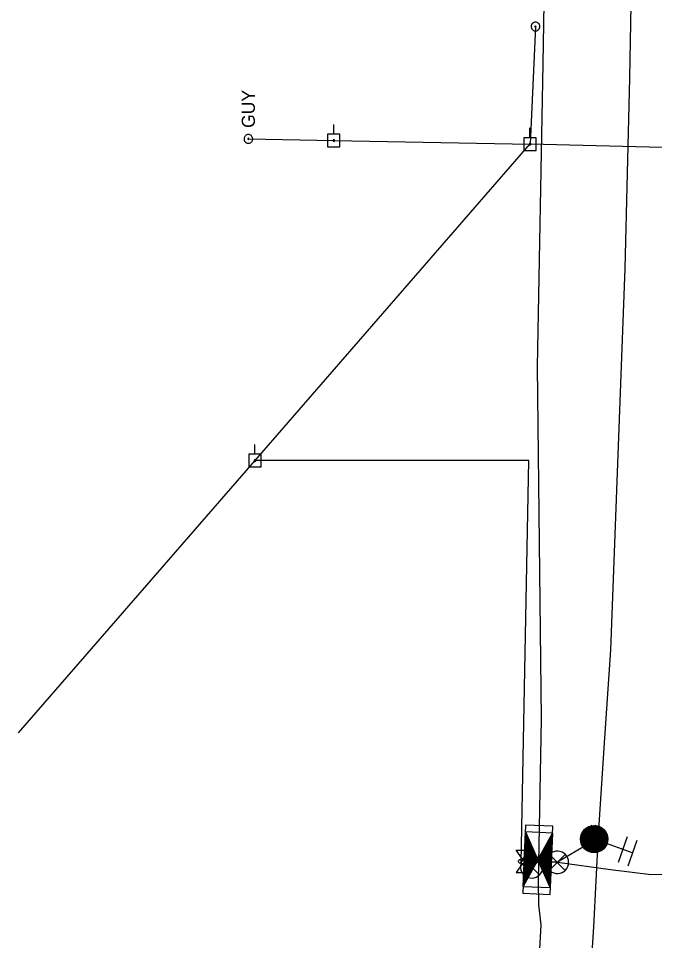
# Model space of a CAD drawing. Extents: x 596028 to 606371, y 330010 to 403088.
# Drawn here: x 604095.1 to 604281.7, y 347291.8 to 347562.3 of the extents above; entities that cross this region are included whole.
import ezdxf

# ---------------------------------------------------------------- set-up
doc = ezdxf.new("R2010")
doc.units = 0
for name, color, linetype in [('E_FTMS', 7, 'Continuous'), ('E_FTMS_Conduit', 7, 'Continuous'), ('E_UTL_E_Bold', 7, 'Continuous'), ('E_UTL_E_UG', 7, 'Continuous'), ('E_UTL_EGuyWire', 7, 'Continuous'), ('E_UTL_EPowerPole', 7, 'Continuous'), ('E_UTL_FO_UG_QWEST', 7, 'Continuous'), ('E_UTL_Overhead', 7, 'Continuous')]:
    doc.layers.add(name, color=color, linetype=linetype)

msp = doc.modelspace()

# ---------------------------------------------------------------- linework, layer by layer
at = {"layer": 'E_FTMS'}
for p, q in [((604266.55, 347324.68), (604260, 347321.6)), ((604266.34, 347324.84), (604260.01, 347321.87)), ((604266.75, 347324.51), (604260.01, 347321.34)), ((604266.11, 347325), (604260.03, 347322.14)), ((604266.92, 347324.32), (604260.04, 347321.09)), ((604267.09, 347324.13), (604260.07, 347320.84)), ((604265.85, 347325.14), (604260.09, 347322.44)), ((604265.58, 347325.28), (604260.16, 347322.74)), ((604265.26, 347325.4), (604260.27, 347323.05)), ((604264.92, 347325.5), (604260.41, 347323.38)), ((604264.51, 347325.57), (604260.62, 347323.75)), ((604264.01, 347325.6), (604260.91, 347324.15)), ((604260.93, 347324.18), (604264.01, 347317.62)), ((604261.11, 347324.37), (604264.27, 347317.64)), ((604261.29, 347324.56), (604264.52, 347317.66)), ((604263.33, 347325.55), (604261.38, 347324.64)), ((604261.48, 347324.71), (604264.77, 347317.71)), ((604261.67, 347324.87), (604265.01, 347317.77)), ((604261.87, 347325), (604265.24, 347317.82)), ((604262.08, 347325.12), (604265.47, 347317.91)), ((604262.3, 347325.23), (604265.69, 347318.01)), ((604262.52, 347325.33), (604265.91, 347318.11)), ((604262.74, 347325.4), (604266.11, 347318.24)), ((604262.97, 347325.48), (604266.31, 347318.38)), ((604263.22, 347325.53), (604266.51, 347318.52)), ((604263.46, 347325.57), (604266.69, 347318.69)), ((604263.71, 347325.61), (604266.88, 347318.86)), ((604263.98, 347325.6), (604267.05, 347319.06)), ((604264.24, 347325.6), (604267.21, 347319.27)), ((604264.52, 347325.57), (604267.38, 347319.49)), ((604264.81, 347325.52), (604267.52, 347319.76)), ((604265.11, 347325.45), (604267.65, 347320.03)), ((604265.43, 347325.34), (604267.77, 347320.35)), ((604265.76, 347325.2), (604267.88, 347320.69)), ((604266.12, 347324.99), (604267.94, 347321.11)), ((604266.52, 347324.7), (604267.98, 347321.59)), ((604267.01, 347324.22), (604267.93, 347322.27)), ((604244.77, 347321.55), (604243.67, 347320.54)), ((604244.67, 347321.78), (604243.68, 347320.88)), ((604244.56, 347322.01), (604243.7, 347321.22)), ((604244.46, 347322.24), (604243.71, 347321.55)), ((604245.91, 347319.01), (604243.71, 347321.41)), ((604245.6, 347319.7), (604243.72, 347321.75)), ((604244.36, 347322.47), (604243.73, 347321.89)), ((604245.29, 347320.4), (604243.73, 347322.09)), ((604244.25, 347322.7), (604243.74, 347322.23)), ((604244.15, 347322.93), (604243.75, 347322.57)), ((604244.98, 347321.09), (604243.75, 347322.43)), ((604244.67, 347321.78), (604243.76, 347322.76)), ((604244.05, 347323.17), (604243.77, 347322.91)), ((604243.94, 347323.4), (604243.78, 347323.25)), ((604244.36, 347322.47), (604243.78, 347323.1)), ((604244.05, 347323.17), (604243.79, 347323.44)), ((604243.84, 347323.63), (604243.8, 347323.59)), ((604251.71, 347321.41), (604249.67, 347319.53)), ((604251.73, 347321.75), (604250.03, 347320.19)), ((604251.74, 347322.09), (604250.4, 347320.86)), ((604251.76, 347322.43), (604250.77, 347321.52)), ((604251.68, 347320.53), (604250.77, 347321.52)), ((604251.69, 347320.87), (604250.89, 347321.74)), ((604251.7, 347321.21), (604251.02, 347321.96)), ((604251.77, 347322.76), (604251.14, 347322.18)), ((604251.72, 347321.55), (604251.14, 347322.18)), ((604251.73, 347321.89), (604251.26, 347322.4)), ((604251.75, 347322.23), (604251.38, 347322.63)), ((604251.79, 347323.1), (604251.51, 347322.85)), ((604251.76, 347322.57), (604251.51, 347322.85)), ((604251.78, 347322.91), (604251.63, 347323.07)), ((604251.79, 347323.25), (604251.75, 347323.29)), ((604260, 347321.65), (604261.47, 347318.52)), ((604260.03, 347322.15), (604261.86, 347318.25)), ((604260.11, 347322.54), (604262.22, 347318.05)), ((604267.24, 347323.94), (604260.14, 347320.6)), ((604267.37, 347323.74), (604260.21, 347320.37)), ((604260.21, 347322.9), (604262.56, 347317.89)), ((604267.49, 347323.53), (604260.28, 347320.14)), ((604260.33, 347323.2), (604262.87, 347317.79)), ((604267.61, 347323.32), (604260.38, 347319.93)), ((604260.46, 347323.49), (604263.18, 347317.71)), ((604267.69, 347323.09), (604260.49, 347319.71)), ((604260.61, 347323.73), (604263.46, 347317.67)), ((604267.78, 347322.87), (604260.61, 347319.5)), ((604267.85, 347322.64), (604260.75, 347319.3)), ((604260.77, 347323.97), (604263.74, 347317.64)), ((604267.9, 347322.39), (604260.89, 347319.1)), ((604267.95, 347322.15), (604261.06, 347318.92)), ((604267.97, 347321.9), (604261.24, 347318.74)), ((604267.98, 347321.64), (604261.42, 347318.56)), ((604267.98, 347321.37), (604261.65, 347318.4)), ((604271.1, 347314.8), (604273.81, 347322.33)), ((604246.01, 347318.78), (604243.49, 347316.47)), ((604245.91, 347319.01), (604243.51, 347316.81)), ((604245.8, 347319.24), (604243.52, 347317.15)), ((604245.7, 347319.47), (604243.54, 347317.49)), ((604245.6, 347319.7), (604243.55, 347317.83)), ((604245.49, 347319.93), (604243.57, 347318.16)), ((604245.39, 347320.16), (604243.58, 347318.5)), ((604247.09, 347314.88), (604243.59, 347318.7)), ((604245.29, 347320.4), (604243.6, 347318.84)), ((604247.21, 347315.1), (604243.6, 347319.03)), ((604245.18, 347320.63), (604243.61, 347319.18)), ((604245.08, 347320.86), (604243.62, 347319.52)), ((604247.33, 347315.33), (604243.62, 347319.37)), ((604247.46, 347315.55), (604243.63, 347319.71)), ((604244.98, 347321.09), (604243.64, 347319.86)), ((604244.87, 347321.32), (604243.65, 347320.2)), ((604247.15, 347316.24), (604243.65, 347320.05)), ((604246.84, 347316.93), (604243.66, 347320.39)), ((604246.53, 347317.62), (604243.68, 347320.73)), ((604246.22, 347318.32), (604243.69, 347321.07)), ((604251.63, 347319.37), (604247.46, 347315.55)), ((604251.61, 347319.03), (604247.56, 347315.32)), ((604251.6, 347318.7), (604247.66, 347315.09)), ((604251.64, 347319.71), (604247.83, 347316.21)), ((604251.66, 347320.05), (604248.19, 347316.87)), ((604251.67, 347320.39), (604248.56, 347317.54)), ((604251.68, 347320.73), (604248.93, 347318.2)), ((604251.7, 347321.07), (604249.3, 347318.87)), ((604251.5, 347316.46), (604249.3, 347318.87)), ((604251.52, 347316.8), (604249.42, 347319.09)), ((604251.53, 347317.14), (604249.54, 347319.31)), ((604251.55, 347317.48), (604249.67, 347319.53)), ((604251.56, 347317.82), (604249.79, 347319.75)), ((604251.57, 347318.16), (604249.91, 347319.97)), ((604251.59, 347318.5), (604250.03, 347320.19)), ((604251.6, 347318.84), (604250.16, 347320.41)), ((604251.62, 347319.18), (604250.28, 347320.63)), ((604251.63, 347319.52), (604250.4, 347320.86)), ((604251.65, 347319.85), (604250.52, 347321.08)), ((604251.66, 347320.19), (604250.65, 347321.3)), ((604260.06, 347320.97), (604260.99, 347318.98)), ((604267.94, 347321.09), (604261.87, 347318.24)), ((604267.9, 347320.8), (604262.13, 347318.09)), ((604267.82, 347320.5), (604262.41, 347317.96)), ((604267.72, 347320.19), (604262.71, 347317.84)), ((604267.56, 347319.85), (604263.07, 347317.74)), ((604267.38, 347319.5), (604263.47, 347317.67)), ((604267.08, 347319.09), (604263.95, 347317.62)), ((604267.75, 347320.26), (604275.28, 347317.54)), ((604272.25, 347318.64), (604272, 347318.73)), ((604273.92, 347313.78), (604276.64, 347321.31)), ((604247.25, 347316.01), (604243.32, 347312.4)), ((604247.15, 347316.24), (604243.34, 347312.74)), ((604247.04, 347316.47), (604243.35, 347313.08)), ((604246.94, 347316.7), (604243.36, 347313.42)), ((604246.84, 347316.93), (604243.38, 347313.76)), ((604246.73, 347317.16), (604243.39, 347314.1)), ((604246.63, 347317.39), (604243.41, 347314.44)), ((604246.53, 347317.62), (604243.42, 347314.77)), ((604246.42, 347317.86), (604243.44, 347315.11)), ((604246.32, 347318.09), (604243.45, 347315.45)), ((604246.22, 347318.32), (604243.47, 347315.79)), ((604246.11, 347313.11), (604243.47, 347315.98)), ((604246.11, 347318.55), (604243.48, 347316.13)), ((604246.23, 347313.33), (604243.49, 347316.32)), ((604246.35, 347313.56), (604243.5, 347316.66)), ((604246.48, 347313.78), (604243.52, 347317)), ((604246.6, 347314), (604243.53, 347317.34)), ((604246.72, 347314.22), (604243.55, 347317.68)), ((604246.84, 347314.44), (604243.56, 347318.02)), ((604246.97, 347314.66), (604243.58, 347318.36)), ((604251.31, 347312.06), (604247.7, 347315.99)), ((604251.58, 347318.36), (604247.77, 347314.85)), ((604251.33, 347312.39), (604247.83, 347316.21)), ((604251.57, 347318.02), (604247.87, 347314.62)), ((604251.34, 347312.73), (604247.95, 347316.43)), ((604251.55, 347317.68), (604247.97, 347314.39)), ((604251.36, 347313.07), (604248.07, 347316.65)), ((604251.54, 347317.34), (604248.08, 347314.16)), ((604251.53, 347317), (604248.18, 347313.93)), ((604251.37, 347313.41), (604248.19, 347316.87)), ((604251.51, 347316.66), (604248.28, 347313.7)), ((604251.39, 347313.75), (604248.32, 347317.1)), ((604251.5, 347316.32), (604248.39, 347313.47)), ((604251.4, 347314.09), (604248.44, 347317.32)), ((604251.48, 347315.98), (604248.49, 347313.24)), ((604251.42, 347314.43), (604248.56, 347317.54)), ((604251.43, 347314.77), (604248.68, 347317.76)), ((604251.44, 347315.11), (604248.81, 347317.98)), ((604251.46, 347315.45), (604248.93, 347318.2)), ((604251.47, 347315.79), (604249.05, 347318.42)), ((604251.49, 347316.12), (604249.18, 347318.64)), ((604266.6, 347318.6), (604264.62, 347317.67)), ((604272.25, 347318.64), (604272.25, 347318.64)), ((604246.35, 347313.56), (604243.25, 347310.71)), ((604246.72, 347314.22), (604243.26, 347311.05)), ((604247.09, 347314.88), (604243.28, 347311.38)), ((604247.46, 347315.55), (604243.29, 347311.72)), ((604247.35, 347315.78), (604243.31, 347312.06)), ((604245.13, 347311.34), (604243.36, 347313.27)), ((604245.25, 347311.56), (604243.37, 347313.61)), ((604245.37, 347311.79), (604243.39, 347313.95)), ((604245.49, 347312.01), (604243.4, 347314.29)), ((604245.62, 347312.23), (604243.42, 347314.63)), ((604245.74, 347312.45), (604243.43, 347314.97)), ((604245.86, 347312.67), (604243.45, 347315.31)), ((604245.99, 347312.89), (604243.46, 347315.64)), ((604251.29, 347311.38), (604247.46, 347315.55)), ((604251.3, 347311.72), (604247.58, 347315.77)), ((604251.27, 347311.04), (604247.77, 347314.85)), ((604251.26, 347310.7), (604248.08, 347314.16)), ((604251.24, 347310.36), (604248.39, 347313.47)), ((604251.47, 347315.64), (604248.59, 347313.01)), ((604251.45, 347315.31), (604248.7, 347312.78)), ((604251.44, 347314.97), (604248.8, 347312.55)), ((604251.42, 347314.63), (604248.9, 347312.32)), ((604251.41, 347314.29), (604249.01, 347312.08)), ((604251.39, 347313.95), (604249.11, 347311.85)), ((604251.38, 347313.61), (604249.21, 347311.62)), ((604251.37, 347313.27), (604249.32, 347311.39)), ((604244.88, 347310.9), (604243.19, 347309.35)), ((604245.25, 347311.57), (604243.21, 347309.69)), ((604245.62, 347312.23), (604243.22, 347310.03)), ((604245.99, 347312.89), (604243.23, 347310.37)), ((604244.15, 347309.57), (604243.24, 347310.56)), ((604244.27, 347309.8), (604243.26, 347310.9)), ((604244.39, 347310.02), (604243.27, 347311.24)), ((604244.51, 347310.24), (604243.29, 347311.58)), ((604244.64, 347310.46), (604243.3, 347311.91)), ((604244.76, 347310.68), (604243.31, 347312.25)), ((604244.88, 347310.9), (604243.33, 347312.59)), ((604245, 347311.12), (604243.34, 347312.93)), ((604251.23, 347310.02), (604248.7, 347312.78)), ((604251.21, 347309.68), (604249.01, 347312.08)), ((604251.2, 347309.34), (604249.32, 347311.39)), ((604251.35, 347312.93), (604249.42, 347311.16)), ((604251.34, 347312.59), (604249.52, 347310.93)), ((604251.32, 347312.26), (604249.63, 347310.7)), ((604251.18, 347309), (604249.63, 347310.7)), ((604251.31, 347311.92), (604249.73, 347310.47)), ((604251.29, 347311.58), (604249.83, 347310.24)), ((604251.28, 347311.24), (604249.94, 347310.01)), ((604251.26, 347310.9), (604250.04, 347309.78)), ((604251.25, 347310.56), (604250.15, 347309.55)), ((604243.41, 347308.25), (604243.13, 347307.99)), ((604243.16, 347307.8), (604243.13, 347307.85)), ((604243.29, 347308.03), (604243.14, 347308.18)), ((604243.78, 347308.91), (604243.15, 347308.33)), ((604244.15, 347309.58), (604243.16, 347308.67)), ((604243.41, 347308.25), (604243.16, 347308.52)), ((604243.53, 347308.47), (604243.17, 347308.86)), ((604244.51, 347310.24), (604243.18, 347309.01)), ((604243.66, 347308.69), (604243.18, 347309.2)), ((604243.78, 347308.91), (604243.2, 347309.54)), ((604243.9, 347309.13), (604243.21, 347309.88)), ((604244.02, 347309.35), (604243.23, 347310.22)), ((604251.17, 347308.66), (604249.94, 347310)), ((604251.24, 347310.22), (604250.25, 347309.31)), ((604251.16, 347308.33), (604250.25, 347309.31)), ((604251.22, 347309.88), (604250.35, 347309.08)), ((604251.21, 347309.54), (604250.46, 347308.85)), ((604251.19, 347309.2), (604250.56, 347308.62)), ((604251.14, 347307.99), (604250.56, 347308.62)), ((604251.18, 347308.86), (604250.66, 347308.39)), ((604251.16, 347308.53), (604250.77, 347308.16)), ((604251.15, 347308.19), (604250.87, 347307.93)), ((604251.13, 347307.65), (604250.87, 347307.93)), ((604251.13, 347307.85), (604250.97, 347307.7)), ((604251.12, 347307.51), (604251.08, 347307.47))]:
    msp.add_line(p, q, dxfattribs=at)
for points in [[(604243.89, 347325.71), (604243.04, 347305.73), (604251.03, 347305.39), (604251.88, 347325.37)], [(604243.8, 347323.71), (604243.12, 347307.73), (604251.12, 347307.39), (604251.8, 347323.37)], [(604243.8, 347323.71), (604247.46, 347315.55), (604243.12, 347307.73)], [(604251.8, 347323.37), (604251.11, 347307.38), (604247.46, 347315.55)]]:
    msp.add_lwpolyline(points, close=True, dxfattribs=at)
for points in [[(604248.94, 347313.46), (604248.88, 347314.09), (604248.7, 347314.69), (604248.42, 347315.25), (604248.03, 347315.74), (604247.55, 347316.15), (604247.01, 347316.47), (604246.42, 347316.67), (604245.8, 347316.76), (604245.17, 347316.73), (604244.56, 347316.58), (604243.99, 347316.32), (604243.48, 347315.96), (604243.05, 347315.5), (604242.71, 347314.98), (604242.47, 347314.39), (604242.35, 347313.78), (604242.35, 347313.15), (604242.47, 347312.53), (604242.71, 347311.95), (604243.05, 347311.42), (604243.48, 347310.97), (604243.99, 347310.61), (604244.56, 347310.35), (604245.17, 347310.2), (604245.8, 347310.17), (604246.42, 347310.26), (604247.01, 347310.46), (604247.55, 347310.78), (604248.03, 347311.19), (604248.42, 347311.68), (604248.7, 347312.24), (604248.88, 347312.84), (604248.94, 347313.46)], [(604256.5, 347314.79), (604256.44, 347315.42), (604256.27, 347316.02), (604255.98, 347316.58), (604255.59, 347317.07), (604255.12, 347317.48), (604254.57, 347317.79), (604253.98, 347318), (604253.36, 347318.09), (604252.73, 347318.06), (604252.12, 347317.91), (604251.55, 347317.65), (604251.04, 347317.29), (604250.61, 347316.83), (604250.27, 347316.3), (604250.04, 347315.72), (604249.92, 347315.11), (604249.92, 347314.48), (604250.04, 347313.86), (604250.27, 347313.28), (604250.61, 347312.75), (604251.04, 347312.3), (604251.55, 347311.93), (604252.12, 347311.67), (604252.73, 347311.53), (604253.36, 347311.5), (604253.98, 347311.58), (604254.57, 347311.79), (604255.12, 347312.1), (604255.59, 347312.51), (604255.98, 347313.01), (604256.27, 347313.57), (604256.44, 347314.17), (604256.5, 347314.79)], [(604255.46, 347317.13), (604250.85, 347312.47)], [(604250.85, 347317.08), (604255.51, 347312.43)], [(604247.9, 347315.8), (604243.29, 347311.14)], [(604243.29, 347315.75), (604247.94, 347311.1)]]:
    msp.add_lwpolyline(points, dxfattribs=at)
msp.add_circle((604263.99, 347321.62), 4, dxfattribs=at)
at = {"layer": 'E_FTMS_Conduit'}
for points in [[(604261.62, 346816.12), (604262.62, 346908.66), (604263.18, 346993.69), (604263.79, 347035.57), (604264.57, 347079.46), (604263, 347162.01), (604262.81, 347239), (604262.29, 347277), (604262.82, 347279.1), (604263.87, 347295.88), (604265.29, 347322.84), (604266.94, 347348.4), (604268.84, 347377.08), (604273.11, 347488.98), (604274.41, 347544.91), (604275.89, 347625.3), (604278.35, 347707.92), (604277.45, 347789.35)], [(604262.56, 347320.34), (604253.2, 347314.79), (604247.49, 347314.83), (604245.64, 347313.46)], [(604253.2, 347314.79), (604268.8, 347312.69), (604280.67, 347311.26), (604398.48, 347312.25), (604406.26, 347312.51), (604407.45, 347312.6), (604408.56, 347311.83), (604414.84, 347306.37), (604417.69, 347304.37), (604418.62, 347303.58)]]:
    msp.add_lwpolyline(points, dxfattribs=at)
at = {"layer": 'E_UTL_E_Bold'}
for points in [[(604241.06, 347318.37), (604244.87, 347318.37)], [(604242.97, 347315.71), (604241.06, 347318.37)], [(604244.87, 347318.37), (604242.97, 347315.71)], [(604242.97, 347314.44), (604241.06, 347311.77)], [(604244.24, 347315.07), (604244.22, 347315.19), (604244.15, 347315.31), (604244.04, 347315.42), (604243.89, 347315.51), (604243.71, 347315.59), (604243.5, 347315.65), (604243.27, 347315.69), (604243.03, 347315.71), (604242.79, 347315.7), (604242.55, 347315.67), (604242.33, 347315.62), (604242.14, 347315.55), (604241.97, 347315.47), (604241.84, 347315.37), (604241.75, 347315.25), (604241.7, 347315.13), (604241.7, 347315.01), (604241.75, 347314.9), (604241.84, 347314.78), (604241.97, 347314.68), (604242.14, 347314.59), (604242.33, 347314.52), (604242.55, 347314.47), (604242.79, 347314.45), (604243.03, 347314.44), (604243.27, 347314.46), (604243.5, 347314.5), (604243.71, 347314.56), (604243.89, 347314.64), (604244.04, 347314.73), (604244.15, 347314.84), (604244.22, 347314.95), (604244.24, 347315.07)], [(604244.87, 347311.77), (604242.97, 347314.44)], [(604241.06, 347311.77), (604244.87, 347311.77)]]:
    msp.add_lwpolyline(points, dxfattribs=at)
at = {"layer": 'E_UTL_E_UG'}
msp.add_lwpolyline([(604242.59, 347314.68), (604244.79, 347432.65), (604164.53, 347432.65)], dxfattribs=at)
at = {"layer": 'E_UTL_EGuyWire'}
msp.add_line((604162.56, 347527.01), (604187.62, 347526.52), dxfattribs=at)
for points in [[(604246.77, 347559.96), (604245.19, 347525.48)], [(604246.77, 347561.24), (604246.53, 347561.22), (604246.29, 347561.15), (604246.08, 347561.04), (604245.88, 347560.89), (604245.72, 347560.71), (604245.6, 347560.49), (604245.52, 347560.26), (604245.49, 347560.02), (604245.5, 347559.78), (604245.56, 347559.54), (604245.66, 347559.32), (604245.8, 347559.12), (604245.98, 347558.95), (604246.18, 347558.82), (604246.41, 347558.73), (604246.65, 347558.68), (604246.89, 347558.68), (604247.13, 347558.73), (604247.36, 347558.82), (604247.56, 347558.95), (604247.74, 347559.12), (604247.88, 347559.32), (604247.98, 347559.54), (604248.04, 347559.78), (604248.05, 347560.02), (604248.02, 347560.26), (604247.94, 347560.49), (604247.81, 347560.71), (604247.65, 347560.89), (604247.46, 347561.04), (604247.25, 347561.15), (604247.01, 347561.22), (604246.77, 347561.24)], [(604246.77, 347560.12), (604246.74, 347560.12), (604246.71, 347560.11), (604246.68, 347560.1), (604246.66, 347560.08), (604246.64, 347560.05), (604246.62, 347560.03), (604246.61, 347560), (604246.61, 347559.97), (604246.61, 347559.94), (604246.62, 347559.91), (604246.63, 347559.88), (604246.65, 347559.86), (604246.67, 347559.83), (604246.7, 347559.82), (604246.72, 347559.81), (604246.75, 347559.8), (604246.78, 347559.8), (604246.81, 347559.81), (604246.84, 347559.82), (604246.87, 347559.83), (604246.89, 347559.86), (604246.91, 347559.88), (604246.92, 347559.91), (604246.93, 347559.94), (604246.93, 347559.97), (604246.92, 347560), (604246.91, 347560.03), (604246.9, 347560.05), (604246.88, 347560.08), (604246.86, 347560.1), (604246.83, 347560.11), (604246.8, 347560.12), (604246.77, 347560.12)], [(604162.56, 347528.29), (604162.31, 347528.27), (604162.08, 347528.2), (604161.86, 347528.09), (604161.67, 347527.94), (604161.51, 347527.75), (604161.39, 347527.54), (604161.31, 347527.31), (604161.28, 347527.07), (604161.29, 347526.83), (604161.34, 347526.59), (604161.45, 347526.37), (604161.59, 347526.17), (604161.76, 347526), (604161.97, 347525.87), (604162.2, 347525.78), (604162.44, 347525.73), (604162.68, 347525.73), (604162.92, 347525.78), (604163.15, 347525.87), (604163.35, 347526), (604163.53, 347526.17), (604163.67, 347526.37), (604163.77, 347526.59), (604163.83, 347526.83), (604163.84, 347527.07), (604163.8, 347527.31), (604163.72, 347527.54), (604163.6, 347527.75), (604163.44, 347527.94), (604163.25, 347528.09), (604163.03, 347528.2), (604162.8, 347528.27), (604162.56, 347528.29)], [(604162.56, 347527.17), (604162.53, 347527.17), (604162.5, 347527.16), (604162.47, 347527.14), (604162.45, 347527.13), (604162.43, 347527.1), (604162.41, 347527.08), (604162.4, 347527.05), (604162.4, 347527.02), (604162.4, 347526.99), (604162.41, 347526.96), (604162.42, 347526.93), (604162.44, 347526.9), (604162.46, 347526.88), (604162.48, 347526.87), (604162.51, 347526.86), (604162.54, 347526.85), (604162.57, 347526.85), (604162.6, 347526.86), (604162.63, 347526.87), (604162.66, 347526.88), (604162.68, 347526.9), (604162.7, 347526.93), (604162.71, 347526.96), (604162.72, 347526.99), (604162.72, 347527.02), (604162.71, 347527.05), (604162.7, 347527.08), (604162.69, 347527.1), (604162.67, 347527.13), (604162.64, 347527.14), (604162.62, 347527.16), (604162.59, 347527.17), (604162.56, 347527.17)]]:
    msp.add_lwpolyline(points, dxfattribs=at)
at = {"layer": 'E_UTL_EPowerPole'}
for points in [[(604187.59, 347528.36), (604187.59, 347531.27)], [(604245.15, 347527.32), (604245.15, 347530.23)], [(604189.43, 347528.36), (604185.75, 347528.36)], [(604185.75, 347528.36), (604185.75, 347524.67)], [(604189.43, 347524.67), (604189.43, 347528.36)], [(604247, 347527.32), (604243.31, 347527.32)], [(604243.31, 347527.32), (604243.31, 347523.63)], [(604247, 347523.63), (604247, 347527.32)], [(604185.75, 347524.67), (604189.43, 347524.67)], [(604187.86, 347526.52), (604187.86, 347526.56), (604187.84, 347526.6), (604187.82, 347526.64), (604187.79, 347526.68), (604187.76, 347526.71), (604187.72, 347526.73), (604187.68, 347526.75), (604187.63, 347526.75), (604187.59, 347526.75), (604187.54, 347526.74), (604187.5, 347526.72), (604187.46, 347526.7), (604187.43, 347526.66), (604187.41, 347526.62), (604187.39, 347526.58), (604187.38, 347526.54), (604187.38, 347526.49), (604187.39, 347526.45), (604187.41, 347526.41), (604187.43, 347526.37), (604187.46, 347526.33), (604187.5, 347526.31), (604187.54, 347526.29), (604187.59, 347526.28), (604187.63, 347526.28), (604187.68, 347526.28), (604187.72, 347526.3), (604187.76, 347526.32), (604187.79, 347526.35), (604187.82, 347526.39), (604187.84, 347526.43), (604187.86, 347526.47), (604187.86, 347526.52)], [(604245.42, 347525.48), (604245.42, 347525.53), (604245.41, 347525.57), (604245.39, 347525.61), (604245.36, 347525.65), (604245.32, 347525.68), (604245.28, 347525.7), (604245.24, 347525.71), (604245.2, 347525.72), (604245.15, 347525.72), (604245.11, 347525.71), (604245.07, 347525.69), (604245.03, 347525.66), (604245, 347525.63), (604244.97, 347525.59), (604244.96, 347525.55), (604244.95, 347525.5), (604244.95, 347525.46), (604244.96, 347525.41), (604244.97, 347525.37), (604245, 347525.33), (604245.03, 347525.3), (604245.07, 347525.28), (604245.11, 347525.26), (604245.15, 347525.25), (604245.2, 347525.24), (604245.24, 347525.25), (604245.28, 347525.27), (604245.32, 347525.29), (604245.36, 347525.32), (604245.39, 347525.35), (604245.41, 347525.39), (604245.42, 347525.44), (604245.42, 347525.48)], [(604243.31, 347523.63), (604247, 347523.63)], [(604164.49, 347434.49), (604164.49, 347437.4)], [(604166.33, 347434.49), (604162.65, 347434.49)], [(604162.65, 347434.49), (604162.65, 347430.8)], [(604164.76, 347432.65), (604164.76, 347432.7), (604164.74, 347432.74), (604164.72, 347432.78), (604164.69, 347432.82), (604164.66, 347432.85), (604164.62, 347432.87), (604164.58, 347432.88), (604164.53, 347432.89), (604164.49, 347432.89), (604164.44, 347432.88), (604164.4, 347432.86), (604164.37, 347432.83), (604164.33, 347432.8), (604164.31, 347432.76), (604164.29, 347432.72), (604164.28, 347432.67), (604164.28, 347432.63), (604164.29, 347432.58), (604164.31, 347432.54), (604164.33, 347432.5), (604164.37, 347432.47), (604164.4, 347432.44), (604164.44, 347432.43), (604164.49, 347432.41), (604164.53, 347432.41), (604164.58, 347432.42), (604164.62, 347432.43), (604164.66, 347432.46), (604164.69, 347432.49), (604164.72, 347432.52), (604164.74, 347432.56), (604164.76, 347432.61), (604164.76, 347432.65)], [(604166.33, 347430.8), (604166.33, 347434.49)], [(604162.65, 347430.8), (604166.33, 347430.8)]]:
    msp.add_lwpolyline(points, dxfattribs=at)
at = {"layer": 'E_UTL_FO_UG_QWEST'}
msp.add_lwpolyline([(604233.58, 346675.57), (604237.43, 346862.89), (604239.5, 346941.11), (604242.69, 347090.08), (604243.92, 347216.43), (604248.43, 347296.34), (604247.79, 347302.4), (604247.66, 347309.13), (604248.52, 347356.78), (604247.34, 347460.28), (604249.05, 347549.01), (604252.11, 347738.65), (604253.43, 347830.05), (604250.54, 347934.17), (604247.61, 348023.5), (604245.83, 348087.57), (604236.13, 348217.46), (604228.32, 348342.51), (604215.3, 348446.76), (604198.19, 348567.61), (604173.84, 348687.96), (604136.54, 348761.74)], dxfattribs=at)
at = {"layer": 'E_UTL_Overhead'}
msp.add_line((604187.62, 347526.52), (604245.19, 347525.48), dxfattribs=at)
for points in [[(604164.52, 347432.65), (604245.25, 347525.55), (604245.25, 347525.55), (604477.69, 347519.7)], [(604095.12, 347352.78), (604164.52, 347432.65)]]:
    msp.add_lwpolyline(points, dxfattribs=at)

# ---------------------------------------------------------------- texts
at = {"layer": 'E_UTL_EGuyWire'}
msp.add_text('GUY', height=3.85, rotation=90, dxfattribs=at).set_placement((604164.48, 347530.22))

doc.saveas('drawing.dxf')
